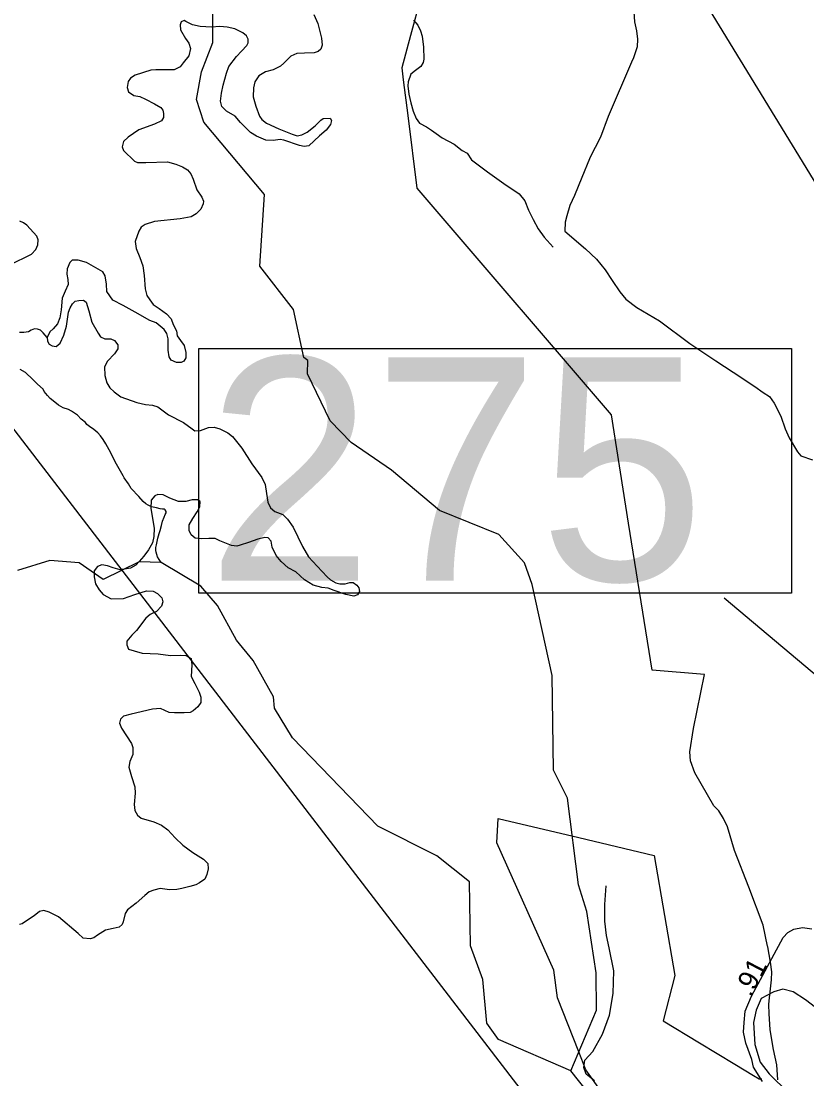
# Model space of a CAD drawing. Extents: x 1159738 to 1321356, y 736314 to 882035.
# Drawn here: x 1194573 to 1199498, y 817060 to 823694 of the extents above; entities that cross this region are included whole.
import ezdxf

# ---------------------------------------------------------------- set-up
doc = ezdxf.new("R2010")
doc.units = 0
for name, color, linetype in [('Exist Boundary Land Use Forest National US Forest Service', 7, 'Continuous'), ('Exist Hydrographic Creek Single Shore', 7, 'Continuous'), ('Exist Hydrographic Misc Water Feature', 7, 'Continuous'), ('Exist Road Non-System Type 51', 7, 'Continuous'), ('Exist Road Secondary Mileage Hundredths English Label', 7, 'Continuous'), ('Exist Road Secondary Structure Standard Bridge Number Label', 7, 'Continuous'), ('Exist Road Secondary Type 51 Attributed', 7, 'Continuous')]:
    doc.layers.add(name, color=color, linetype=linetype)

msp = doc.modelspace()

# ---------------------------------------------------------------- linework, layer by layer
at = {"layer": 'Exist Boundary Land Use Forest National US Forest Service'}
for points in [[(1199268.5, 817603.1), (1199268.8, 817605.8), (1199276.8, 817681.7), (1199278.8, 817730.7), (1199269.8, 817791.7), (1199252.7, 817887.8), (1199252, 817891.8), (1199224.8, 818024.7), (1199134.7, 818261.8), (1199044.7, 818491.7), (1199000.7, 818640.8), (1198974.8, 818693.8), (1198945.8, 818740.8), (1198914.7, 818771.7), (1198795.8, 818978.7), (1198767.8, 819053.7), (1198763.7, 819111.8), (1198787.8, 819256.7), (1198856.8, 819595.8), (1198527.8, 819622.8), (1198380.8, 820546), (1198272.7, 821223.8), (1197129.6, 822559.3), (1197054.6, 822646.9), (1196998.1, 823101.8), (1196970.4, 823325.6), (1196961, 823400.5), (1196960.7, 823403.9), (1197015.4, 823605.2), (1197145.6, 824083.9)], [(1198414.6, 823752.9), (1198417.7, 823688.9), (1198429.7, 823633), (1198436.6, 823582), (1198434.6, 823533.9), (1198411.6, 823464.9), (1198399.5, 823436.7), (1198253.6, 823096.9), (1198203.6, 822966.9), (1198137.7, 822835.9), (1198135, 822829.6), (1198086.6, 822713.9), (1198041.6, 822600.9), (1198011.7, 822537.9), (1197992.6, 822471.9), (1197983.6, 822433.9), (1197981.6, 822375.9), (1198110.6, 822266.9), (1198178.6, 822200.9), (1198233.6, 822134.9), (1198277.7, 822067.9), (1198325.6, 821996.9), (1198362.6, 821949.9), (1198432.7, 821897.9), (1198574.7, 821813.9), (1198764.7, 821672.9), (1198927.7, 821563.9), (1199035.7, 821492.9), (1199171.8, 821401.9), (1199224.8, 821363.9), (1199263.7, 821338.9), (1199292.7, 821297.9), (1199334.8, 821216.8), (1199362.8, 821137.8), (1199386.7, 821079.8), (1199438.7, 820991.8), (1199459.7, 820967.8), (1199533.8, 820941.8)], [(1198221.8, 816963.7), (1198111.7, 817116.7), (1198068, 817229), (1197935.7, 817567.8), (1197912.7, 817741.8), (1197555.7, 818539.8), (1197563.7, 818693.8), (1198069.5, 818572.7), (1198541.7, 818459.8), (1198669.8, 817707.8), (1198597.7, 817423.7), (1198825.8, 817285.7), (1199047.1, 817152.2), (1199164.2, 817081.6), (1199198.9, 817060.7), (1199215.6, 817059.7)], [(1199315.9, 817053.7), (1199310.9, 817147.7), (1199289.9, 817244.8), (1199268.8, 817367.7), (1199261.9, 817469.8), (1199259, 817523.8), (1199258.9, 817527.7), (1199263.9, 817567), (1199268.5, 817603.1)]]:
    msp.add_lwpolyline(points, dxfattribs=at)
at = {"layer": 'Exist Hydrographic Creek Single Shore'}
for points in [[(1198017.8, 817109.9), (1198178.8, 817490.8), (1198176.8, 817723.9), (1198119.8, 818109.1), (1198066.8, 818277.6), (1197997.7, 818820.6), (1197910.8, 818996.3), (1197901.8, 819590.6), (1197775.8, 820161.1), (1197728.7, 820296.6), (1197566.7, 820473.8), (1197195.7, 820625.6), (1196893.7, 820877.9), (1196640.7, 821050.3), (1196510.7, 821187.5), (1196368.7, 821482.5), (1196370.6, 821564.5), (1196345.6, 821584.7), (1196279.7, 821884.8), (1196069.6, 822158.2), (1196098.6, 822607.3), (1195718.6, 823061.3), (1195672.6, 823203.4), (1195702.6, 823376.7), (1195774.7, 823559.1), (1195774.6, 824501.3)], [(1198017.8, 817109.9), (1197564.8, 817306.2), (1197492.8, 817409.3), (1197466.7, 817682.3), (1197388.8, 817893.9), (1197382.8, 818294.6), (1197178.7, 818459.4), (1196808.7, 818644.1), (1196273.8, 819199.8), (1196161.7, 819385.8), (1196154.7, 819454.9), (1196027.7, 819683.9), (1195922.7, 819810.8), (1195803.7, 820029.8), (1195698.7, 820150.1), (1195451.6, 820299.5), (1195311.8, 820303.4), (1195087.1, 820192.4), (1194935.7, 820296.7), (1194752.7, 820310.1), (1194550.7, 820248.5)], [(1199579.7, 817487), (1199490, 817556.4), (1199412.6, 817605.3), (1199347.3, 817621.7), (1199290.3, 817605.3), (1199212.8, 817564.5), (1199180.2, 817491.1), (1199163.9, 817413.6), (1199172.1, 817274.9), (1199204.7, 817164.8), (1199261.7, 817091.4), (1199384, 816973.1)], [(1198632.1, 816254.4), (1198513.7, 816334.4), (1198400.9, 816465.5), (1198328.8, 816575.2), (1198227.8, 816846.4), (1198017.8, 817109.9)]]:
    msp.add_lwpolyline(points, dxfattribs=at)
at = {"layer": 'Exist Hydrographic Misc Water Feature'}
msp.add_lwpolyline([(1195451.6, 820299.5), (1195438.1, 820317.8), (1195428.4, 820334.2), (1195419.2, 820362.4), (1195417.6, 820374.5), (1195418.1, 820392.5), (1195420.4, 820408.4), (1195429.6, 820450.2), (1195438.5, 820480), (1195444.9, 820499.8), (1195451.7, 820529.6), (1195458.6, 820557.5), (1195469.2, 820583.2), (1195475.7, 820599.1), (1195481.9, 820610.9), (1195482.1, 820618.8), (1195476.4, 820629), (1195470.6, 820633.3), (1195458.6, 820633.6), (1195444.5, 820635.9), (1195420.6, 820640.5), (1195390.9, 820647.3), (1195369.2, 820658), (1195355.4, 820666.4), (1195337.8, 820680.9), (1195310.5, 820711.6), (1195261.9, 820762.9), (1195246.6, 820791.3), (1195219.7, 820830.1), (1195212.1, 820842.4), (1195162.3, 820929.8), (1195143.4, 820970.3), (1195124.4, 821004.8), (1195103.4, 821043.5), (1195088, 821069.9), (1195070.7, 821092.3), (1195053.2, 821110.8), (1195027.8, 821133.5), (1195002.3, 821152.2), (1194984.5, 821164.7), (1194976.9, 821176.9), (1194949.4, 821197.7), (1194926.1, 821222.3), (1194888.8, 821247.4), (1194869, 821257.9), (1194835.3, 821268.8), (1194807.7, 821285.6), (1194784.2, 821304.2), (1194754.8, 821327), (1194737.3, 821345.5), (1194718, 821372.1), (1194710.4, 821386.3), (1194675.2, 821417.3), (1194645.9, 821446.1), (1194601.1, 821489.3), (1194567.5, 821508.3)], dxfattribs=at)
at = {"layer": 'Exist Road Non-System Type 51'}
for points in [[(1196406.9, 823735.9), (1196433.2, 823680.2), (1196455.2, 823588), (1196459.6, 823542.6), (1196452.2, 823519.1), (1196435.3, 823503.8), (1196410.4, 823495), (1196349, 823493.6), (1196300.7, 823490.6), (1196262.6, 823474.5), (1196220.2, 823430.6), (1196198.2, 823411.6), (1196152.9, 823389.6), (1196104.6, 823376.4), (1196062.1, 823351.5), (1196037.2, 823313.4), (1196028.5, 823276.8), (1196027, 823219.7), (1196044.6, 823161.1), (1196068, 823098.1), (1196082.7, 823078.2), (1196110.5, 823054.7), (1196188, 823018.1), (1196271.5, 822984.4), (1196302.2, 822975.7), (1196331.5, 822980.1), (1196366.6, 822997.6), (1196416.3, 823037.2), (1196451.5, 823073.8), (1196466.1, 823084), (1196510, 823085.5), (1196518.8, 823070.9), (1196511.5, 823046), (1196485.1, 823010.8), (1196444.2, 822974.2), (1196410.5, 822943.4), (1196375.4, 822912.7), (1196347.6, 822908.3), (1196316.8, 822914.1), (1196218.8, 822947.8), (1196196.8, 822950.8), (1196152.9, 822946.4), (1196106.1, 822947.8), (1196047.5, 822972.7), (1196011, 822994.7), (1195948, 823057.7), (1195914.4, 823098.7), (1195860.2, 823129.4), (1195831, 823158.7), (1195823.6, 823192.4), (1195829.6, 823243.2), (1195839.9, 823293), (1195860.4, 823367.7), (1195875, 823408.7), (1195923.3, 823471.7), (1195954, 823505.3), (1195987.7, 823540.5), (1195995, 823558.1), (1195995, 823580), (1195984.8, 823602), (1195962.8, 823621), (1195911.6, 823645.9), (1195864.8, 823656.2), (1195819.4, 823660.6), (1195766.7, 823656.2), (1195695, 823660.6), (1195646.7, 823670.8), (1195605.7, 823692.8), (1195594, 823697.2), (1195575, 823689.9), (1195569.1, 823670.8), (1195572.1, 823638.6), (1195602.8, 823585.9), (1195623.3, 823556.6), (1195633.5, 823521.5)], [(1197032.2, 823699.2), (1197059, 823669.2), (1197076.3, 823632.9), (1197085.8, 823599.8), (1197095.2, 823530.3), (1197096.8, 823456.2), (1197093.7, 823434.1), (1197077.9, 823408.8), (1197044.8, 823385.1), (1197016.4, 823361.5), (1196999, 823312.5), (1196997.5, 823288.9), (1197002.2, 823235.2), (1197014.8, 823181.5), (1197029.3, 823130.2), (1197048.2, 823082.8), (1197070.3, 823054.4), (1197114.5, 823030.7), (1197146, 823010.2), (1197174.4, 822989.7), (1197212.2, 822961.3), (1197286.4, 822921.8), (1197336.8, 822882.4), (1197368.4, 822865), (1197396.8, 822824), (1197496.1, 822749.8), (1197613.8, 822665.4), (1197661.1, 822633.8), (1197695.8, 822611.7), (1197730.5, 822567.5), (1197754.2, 822509.1), (1197782.5, 822449.1), (1197814.1, 822390.7), (1197851.9, 822338.6), (1197907.1, 822275.5)], [(1195633.5, 823521.5), (1195623.3, 823477.5), (1195588.2, 823432.1), (1195569.1, 823407.2), (1195532.6, 823389.7), (1195493, 823389.7), (1195416.9, 823389.7), (1195386.2, 823386.7), (1195288.2, 823354.5), (1195258.9, 823336.9), (1195242.8, 823315), (1195236.9, 823278.3), (1195245.7, 823250.5), (1195279.4, 823228.6), (1195317.4, 823221.2), (1195352.6, 823203.7), (1195409.6, 823174.4), (1195449.1, 823152.4), (1195460.8, 823136.3), (1195465.2, 823114.3), (1195465.2, 823089.4), (1195453.5, 823068.9), (1195409.6, 823047), (1195311.6, 823011.8), (1195243.4, 822967), (1195214.1, 822939.2), (1195206.8, 822905.5), (1195215.5, 822882.1), (1195282.9, 822816.2), (1195301.9, 822807.4), (1195354.6, 822807.4), (1195490.7, 822811.8), (1195543.4, 822797.1), (1195584.3, 822779.6), (1195615.1, 822762), (1195637, 822735.6), (1195650.2, 822701.9), (1195675.1, 822636), (1195705.2, 822590), (1195716.9, 822565.1), (1195714, 822547.5), (1195699.4, 822513.8), (1195670.1, 822484.5), (1195637.9, 822466.9), (1195569.1, 822453.8), (1195409.6, 822437.7), (1195349.6, 822418.6), (1195326.2, 822402.5), (1195310.1, 822377.6), (1195288.1, 822311.7), (1195294, 822267.8), (1195317.4, 822212.1), (1195335.5, 822159), (1195344.2, 822099), (1195350.1, 822015.5), (1195361.8, 821973), (1195379.4, 821945.2), (1195399.8, 821915.9), (1195437.9, 821892.5), (1195484.7, 821858.8), (1195512.5, 821826.6), (1195525.7, 821791.4), (1195546.2, 821751.9), (1195550.6, 821719.6), (1195572.5, 821690.4), (1195594.5, 821659.6), (1195606.2, 821615.7), (1195604.7, 821582), (1195593, 821561.5), (1195575.5, 821552.7), (1195546.2, 821552.7), (1195514, 821567.3), (1195500.8, 821587.8), (1195495, 821630.3), (1195493.5, 821700.6), (1195486.2, 821735.8), (1195468.6, 821759.2), (1195420.3, 821801.7), (1195379.4, 821816.3), (1195288.6, 821869), (1195212.5, 821910), (1195148.1, 821943.7), (1195129.1, 821970.1), (1195110.1, 821997.9), (1195108.6, 822043.3), (1195099.8, 822096), (1195085.2, 822122.4), (1194982.8, 822179.5), (1194930.1, 822194.1), (1194893.5, 822194.1), (1194877.4, 822179.5), (1194861.3, 822140), (1194859.8, 822106.3), (1194865.7, 822072.6), (1194867.1, 822041.8), (1194849.6, 821999.4), (1194830.6, 821956.9), (1194824.7, 821883.7), (1194815.9, 821832.4), (1194801.3, 821795.8), (1194773.5, 821763.6)], [(1194501.5, 822164.7), (1194638.8, 822232.8), (1194664.5, 822261.1), (1194677.4, 822290.7), (1194679.9, 822321.5), (1194672.2, 822344.6), (1194609.3, 822414.5), (1194588.7, 822430), (1194565.6, 822440.2)], [(1194735.4, 821709.4), (1194739, 821686.3), (1194747.8, 821668.7), (1194768.3, 821658.4), (1194793.2, 821654), (1194818.1, 821674.5), (1194841.5, 821724.3), (1194857.6, 821780), (1194870.7, 821867.9), (1194879.5, 821895.7), (1194895.6, 821922), (1194911.7, 821938.2), (1194933.7, 821941.1), (1194962.9, 821944), (1194980.5, 821932.3), (1194998.1, 821878.1), (1195015.6, 821806.4), (1195055.1, 821736.1), (1195069.8, 821714.1), (1195097.6, 821702.4), (1195135.6, 821702.4), (1195157.6, 821690.7), (1195179.5, 821664.3), (1195179.5, 821639.4), (1195157.6, 821607.2), (1195113.7, 821561.8), (1195096.1, 821526.6), (1195097.6, 821471), (1195110.8, 821425.6), (1195129.8, 821394.8), (1195155.6, 821369.2), (1195198.1, 821338.4), (1195299.1, 821301.8), (1195351.7, 821288.6), (1195397.1, 821285.7), (1195429.3, 821274), (1195496.6, 821225.6), (1195590.3, 821177.3), (1195644.4, 821136.3), (1195662, 821124.6), (1195697.1, 821126.1), (1195748.4, 821145.1), (1195782.7, 821146.6), (1195819.3, 821136.4), (1195867.6, 821111.5), (1195898.3, 821088), (1195956.9, 821016.3), (1196019.8, 820916.7), (1196081, 820831.1), (1196102.9, 820788.6), (1196110.3, 820731.5), (1196119, 820677.3), (1196135.1, 820640.7), (1196162.9, 820618.7), (1196214.2, 820599.7), (1196243.4, 820570.4), (1196277.1, 820520.6), (1196337.1, 820399), (1196375, 820334.2), (1196427.7, 820275.6), (1196490.6, 820208.3), (1196511.1, 820189.2), (1196546.3, 820170.2), (1196571.1, 820164.3), (1196604.8, 820164.3), (1196634.1, 820173.1), (1196654.6, 820173.1), (1196676.5, 820157), (1196689.7, 820139.4), (1196694.1, 820116), (1196682.4, 820095.5), (1196657.5, 820086.7), (1196609.2, 820098.4), (1196536, 820121.9), (1196496.5, 820136.5), (1196457, 820140.9), (1196404.3, 820157), (1196348.7, 820189.2), (1196294.5, 820240.5), (1196247.7, 820265.4), (1196202.3, 820304.9), (1196171.6, 820343), (1196146.7, 820394.3), (1196140.9, 820432.3), (1196120.4, 820452.8), (1196099.9, 820455.8), (1196057.5, 820445.5), (1195998.9, 820425), (1195946.2, 820407.4), (1195924.3, 820401.6), (1195892.1, 820404.5), (1195818.9, 820433.8), (1195788.2, 820448.5), (1195748.7, 820449.9), (1195701.8, 820447), (1195663.8, 820451.4), (1195638.9, 820471.9), (1195625.7, 820498.2), (1195626.6, 820534.1), (1195650, 820575.1), (1195676.3, 820616.1)], [(1194735.4, 821709.4), (1194710.7, 821738.2), (1194694.1, 821754.9), (1194676.1, 821762.6), (1194656.8, 821763.9), (1194635, 821754.9), (1194618.3, 821745.9), (1194588.8, 821742), (1194563.1, 821740.7)], [(1194773.5, 821763.6), (1194753, 821744.5), (1194735.4, 821709.4)], [(1195676.3, 820616.1), (1195692.4, 820648.3), (1195695.3, 820680.5), (1195677.8, 820692.2), (1195645.6, 820690.8), (1195604.6, 820680.5), (1195559.2, 820680.5), (1195505.1, 820702.5), (1195464.1, 820723), (1195430.5, 820724.5), (1195410, 820717.1), (1195388, 820689.3), (1195385.1, 820636.6), (1195407, 820513.6), (1195404.1, 820460.8), (1195395.3, 820422.8), (1195371.9, 820378.8), (1195342.6, 820337.8), (1195311.9, 820305.6), (1195291.6, 820282.8), (1195257.9, 820263.7), (1195193.5, 820252), (1195149.6, 820265.2), (1195114.5, 820278.4), (1195079.3, 820284.2), (1195051.5, 820272.5), (1195031.1, 820246.2), (1195031.1, 820209.5), (1195039.8, 820164.1), (1195061.8, 820127.5), (1195088.1, 820096.8), (1195137.9, 820070.4), (1195214, 820073.3), (1195285.7, 820098.2), (1195358.9, 820120.2), (1195399.8, 820118.7), (1195427.7, 820104.1), (1195454, 820077.7), (1195461.3, 820051.4), (1195452.5, 820025), (1195421.8, 819991.3)], [(1195421.8, 819991.3), (1195381.5, 819971.5), (1195354.1, 819949.2), (1195295.9, 819872.1), (1195266.8, 819843), (1195235.9, 819805.3), (1195235.9, 819781.3), (1195246.2, 819755.6), (1195282.2, 819743.6), (1195331.8, 819729.9), (1195431.2, 819724.8), (1195508.2, 819714.5), (1195571.6, 819717.9), (1195605.8, 819716.2), (1195638.4, 819697.3), (1195643.5, 819656.2), (1195638.4, 819584.2), (1195662.3, 819539.7), (1195688, 819484.8), (1195700, 819454), (1195698.3, 819421.4), (1195679.5, 819394), (1195650.4, 819368.3), (1195633.2, 819358), (1195593.8, 819356.3), (1195533.9, 819356.3), (1195501.4, 819358), (1195446.6, 819383.7), (1195396.9, 819378.6), (1195261.6, 819347.8), (1195215.4, 819334), (1195196.6, 819316.9), (1195189.7, 819291.2), (1195201.7, 819258.6), (1195265.5, 819163.5), (1195272.4, 819137.8), (1195272.4, 819095), (1195253.6, 819050.4), (1195248.4, 819014.4), (1195265.5, 818956.2), (1195286.1, 818891), (1195287.8, 818851.6), (1195281, 818781.4), (1195286.1, 818742), (1195303.2, 818712.8), (1195325.5, 818694), (1195404.3, 818671.7), (1195451.8, 818650.5), (1195492.9, 818621.3), (1195539.1, 818571.6), (1195587.1, 818525.4), (1195648.7, 818479.1), (1195715.5, 818438), (1195742.9, 818410.6), (1195746.3, 818378), (1195737.8, 818342), (1195724.1, 818312.9), (1195691.5, 818288.9), (1195667.6, 818276.9), (1195629.9, 818266.6), (1195580.2, 818252.9), (1195549.4, 818247.8), (1195503.2, 818246), (1195444.9, 818252.9), (1195403.8, 818244.3), (1195376.4, 818232.3), (1195349, 818210.1), (1195294.2, 818162.1), (1195239.4, 818120.9), (1195224.3, 818097.4), (1195212.4, 818044.3), (1195205.5, 818027.2), (1195186.7, 818011.7), (1195149, 818003.2), (1195101, 817992.9), (1195051.4, 817960.3), (1195029.1, 817944.9), (1195005.1, 817938.1), (1194962.3, 817943.2), (1194929.8, 817972.3), (1194806.5, 818076.9), (1194748.3, 818106), (1194715.7, 818116.3), (1194688.3, 818109.4), (1194654.1, 818082), (1194601, 818046), (1194578.7, 818032.3), (1194563.3, 818028.9)], [(1198167, 817047.9), (1198114.7, 817089.1), (1198099.9, 817130.8), (1198107.4, 817177.6), (1198156, 817231.8), (1198217.7, 817340.3), (1198260.7, 817460.1), (1198285, 817594.7), (1198288.7, 817736.9), (1198258.8, 817880.9), (1198242, 817958.4), (1198230.8, 818048.2), (1198230.8, 818153), (1198240.2, 818270.8)]]:
    msp.add_lwpolyline(points, dxfattribs=at)
at = {"layer": 'Exist Road Secondary Structure Standard Bridge Number Label'}
for p, q in [((1201916.4, 818803), (1196908.1, 827013.3)), ((1198245.4, 816289.8), (1193825.9, 822047.3))]:
    msp.add_line(p, q, dxfattribs=at)
msp.add_lwpolyline([(1195686.4, 821641.8), (1199402.3, 821641.8), (1199402.3, 820105.4), (1195686.4, 820105.4)], close=True, dxfattribs=at)
msp.add_lwpolyline([(1201173.5, 818228.6), (1198979.6, 820074), (1198979.6, 820074)], dxfattribs=at)
at = {"layer": 'Exist Road Secondary Type 51 Attributed'}
msp.add_lwpolyline([(1199220.8, 817043.3), (1199164.3, 817132.8), (1199153.3, 817180.4), (1199115.7, 817283.9), (1199101.6, 817353), (1199104.7, 817412.6), (1199111, 817484.8), (1199150.2, 817578.9), (1199348.8, 817945.6), (1199378.6, 817977), (1199416.2, 817998.9), (1199471.1, 818008.3), (1199529.1, 818000.5)], dxfattribs=at)

# ---------------------------------------------------------------- texts
at = {"layer": 'Exist Road Secondary Mileage Hundredths English Label'}
msp.add_text('.91', height=125, rotation=62.60916, dxfattribs=at).set_placement((1199146.3, 817567.2))
at = {"layer": 'Exist Road Secondary Structure Standard Bridge Number Label'}
msp.add_text('275', height=1400, dxfattribs=at).set_placement((1195736.6, 820184.5))

doc.saveas('drawing.dxf')
